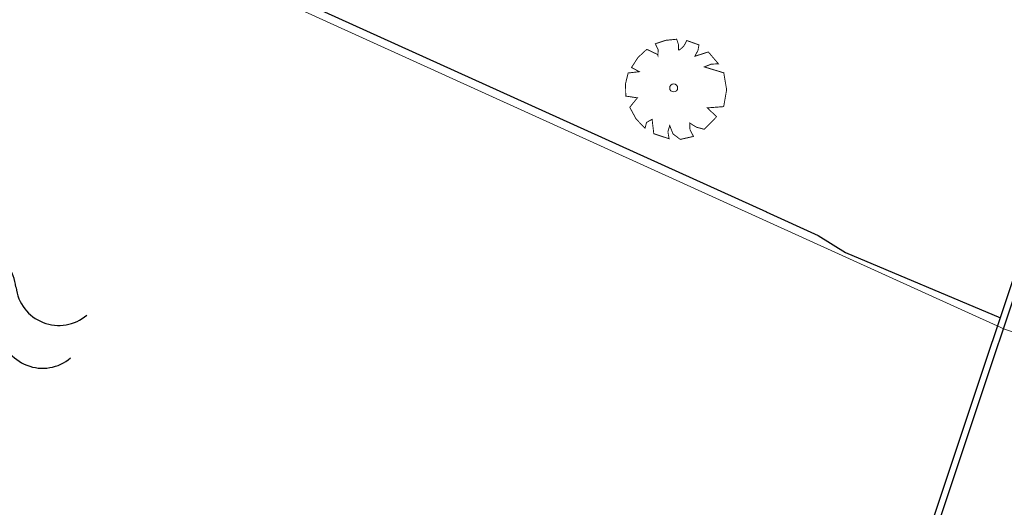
# Model space of a CAD drawing. Header units: metres. Extents: x 111546 to 149831, y 498798 to 507863.
# Tile 1050 of 1056: x 111994 to 112018, y 501993 to 502005. Entities that reach past the tile are written whole.
import ezdxf

# ---------------------------------------------------------------- set-up
doc = ezdxf.new("R2010")
doc.units = ezdxf.units.M
doc.linetypes.add('HIDDEN', pattern=[9.525, 6.35, -3.175])
doc.layers.add('0-kadastrale percelen', color=253, linetype='AI-KADASTRAAL', lineweight=9)
for name, color, linetype in [('B04_KUNSTWERK', 1, 'Continuous'), ('Q26_BOOM', 252, 'Continuous'), ('S05_WATER', 252, 'Continuous'), ('T13_TALUDLIJN', 252, 'HIDDEN'), ('W01_KANTSLOOT', 252, 'Continuous')]:
    doc.layers.add(name, color=color, linetype=linetype)
doc.styles.get("Standard").update_dxf_attribs({"font": 'isocp-ie.shx'})
doc.linetypes.add('AI-KADASTRAAL', pattern='A,5.5,-2,["K",Standard,S=1.8,R=0,X=0,Y=-0.9],-2,5.5,-2,[5,NLCS.SHX,S=0.75,R=0,X=0,Y=0],-2', length=19)

# ---------------------------------------------------------------- blocks, each defined once
blk = doc.blocks.new('S05')
at = {"color": 0}
for centre, radius, start, end in [((0.934, 0.069368), 1.049, 26.4737935, 153.5262065), ((2.814, 1.038498), 1.065, 208.1530903, 331.8469097), ((0.945, -1.060632), 1.049, 26.4737935, 153.5262065), ((2.825, -0.089502), 1.065, 208.1530903, 331.8469097)]:
    blk.add_arc(centre, radius, start, end, dxfattribs=at)
blk = doc.blocks.new('Q26')
at = {"linetype": 'Continuous', "lineweight": 20, "const_width": 0.0225}
blk.add_lwpolyline([(0.757, 0.516), (1.237, 0.371), (1.308, -0.046), (1.235, -0.463), (0.83, -0.494), (1.061, -0.711), (0.757, -1.022), (0.565, -0.971), (0.395, -0.867), (0.404, -1.032), (0.49, -1.198), (0.163, -1.271), (-0.015, -1.136), (-0.097, -0.929), (-0.141, -1.084), (-0.112, -1.255), (-0.489, -1.131), (-0.532, -0.774), (-0.668, -0.854), (-0.707, -0.996), (-0.927, -0.766), (-1.083, -0.479), (-0.894, -0.246), (-1.181, -0.203), (-1.187, 0.104), (-1.122, 0.367), (-0.847, 0.398), (-1.04, 0.503), (-0.879, 0.749), (-0.663, 0.95), (-0.402, 0.826), (-0.388, 0.795), (-0.382, 0.942), (-0.452, 1.088), (-0.194, 1.172), (0.076, 1.199), (0.118, 1.07), (0.119, 0.935), (0.148, 0.935), (0.252, 1.031), (0.325, 1.167), (0.626, 1.059), (0.6, 0.925), (0.525, 0.78), (0.856, 0.885), (1.105, 0.593), (0.924, 0.584)], close=True, dxfattribs=at)
at = {"linetype": 'Continuous', "lineweight": 20}
blk.add_circle((0.001, -0.001), 0.0983, dxfattribs=at)

msp = doc.modelspace()

# ---------------------------------------------------------------- linework, layer by layer
at = {"layer": '0-kadastrale percelen', "ltscale": 0.25}
msp.add_lwpolyline([(111919.2484, 502041.8552), (111931.482, 502036.329), (111960.364, 502023.179), (111977.854, 502015.355), (112018.085, 501997.113), (112029.275, 501993.333)], dxfattribs=at)
at = {"layer": 'B04_KUNSTWERK'}
msp.add_lwpolyline([(112018.853, 502000.001), (112012.428, 501980.772), (112012.58, 501980.721), (112019.022, 502000.001)], dxfattribs=at)
at = {"layer": 'T13_TALUDLIJN', "ltscale": 0.2}
msp.add_arc((112045.9096, 502106.1106), 126.5115, 241.014151, 249.61774, dxfattribs=at)
at = {"layer": 'W01_KANTSLOOT'}
msp.add_line((112000, 502005.53), (112012.209, 502000), dxfattribs=at)
msp.add_lwpolyline([(112012.207, 502000.001), (112013.49, 501999.42), (112014.16, 501999), (112017.982, 501997.393)], dxfattribs=at)

# ---------------------------------------------------------------- block references
at = {"layer": 'Q26_BOOM'}
msp.add_blockref('Q26', (112009.92, 502003.06), dxfattribs=at)
at = {"layer": 'S05_WATER', "rotation": 338.6341527}
msp.add_blockref('S05', (111991.751, 501998.324), dxfattribs=at)

doc.saveas('drawing.dxf')
